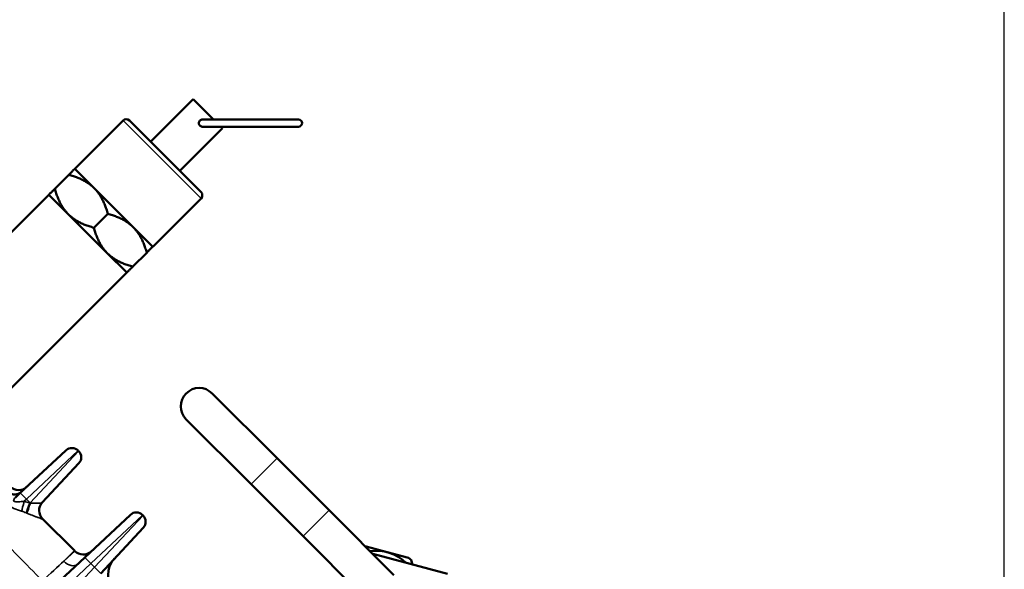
# Model space of a CAD drawing. Header units: inches. Extents: x 1 to 271, y 5 to 171.
# Tile 328 of 334: x 172.58 to 179.28, y 146 to 149.75. Entities that reach past the tile are written whole.
import ezdxf

# ---------------------------------------------------------------- set-up
doc = ezdxf.new("R2010")
doc.units = ezdxf.units.IN
doc.header["$LTSCALE"] = 8
doc.header["$MEASUREMENT"] = 0
for name, color, linetype, lineweight in [('Dimension (ANSI)', 7, 'Continuous', 25), ('Visible (ANSI)', 7, 'Continuous', 50), ('Visible Narrow (ANSI)', 7, 'Continuous', 35)]:
    doc.layers.add(name, color=color, linetype=linetype, lineweight=lineweight)
doc.styles.add('Dimension Text', font='tahoma.ttf')
doc.dimstyles.new('Dual Dimension', dxfattribs={"dimscale": 8, "dimtxt": 0.12, "dimasz": 0.098425, "dimexe": 0.125, "dimexo": 0.0625, "dimgap": 0.031496, "dimtad": 0, "dimtih": 1, "dimtoh": 1, "dimrnd": 1e-08, "dimzin": 4, "dimdsep": 46, "dimtxsty": 'Dimension Text', "dimcen": 0.09, "dimdle": 0.393701, "dimclrd": 256, "dimclre": 256, "dimclrt": 256, "dimadec": 0, "dimazin": 1, "dimtfac": 1, "dimtofl": 0, "dimtmove": 0, "dimatfit": 3, "dimfxl": 1, "dimtolj": 1, "dimtzin": 4, "dimlwd": -1, "dimlwe": -1, "dimarcsym": 0})

# ---------------------------------------------------------------- blocks, each defined once
blk = doc.blocks.new('*D10')
at = {"layer": 'Defpoints', "color": 0, "transparency": 16777216}
for p in [(179.2848, 157.7079), (123.1798, 140.6812), (179.2848, 140.6812)]:
    blk.add_point(p, dxfattribs=at)
at = {"layer": 'Dimension (ANSI)', "transparency": 16777216}
for p, q in [((123.1798, 141.1812), (123.1798, 158.7079)), ((179.2848, 141.1812), (179.2848, 158.7079)), ((123.9672, 157.7079), (146.443, 157.7079)), ((178.4974, 157.7079), (156.0215, 157.7079))]:
    blk.add_line(p, q, dxfattribs=at)
for points in [[(123.9672, 157.8392), (123.9672, 157.5767), (123.1798, 157.7079)], [(178.4974, 157.8392), (178.4974, 157.5767), (179.2848, 157.7079)]]:
    blk.add_solid(points, dxfattribs=at)
at = {"layer": 'Dimension (ANSI)', "transparency": 16777216, "insert": (151.2323, 157.7079), "char_height": 0.96, "attachment_point": 5, "style": 'Dimension Text'}
blk.add_mtext('\\A1;{\\H3.0x;(}\\S56.11^ 1425.1 mm;{\\H3.0x;)}', dxfattribs=at)

msp = doc.modelspace()

# ---------------------------------------------------------------- linework, layer by layer
at = {"layer": 'Visible (ANSI)'}
for p, q in [((173.4752, 148.9144), (173.7651, 149.2043)), ((173.9027, 149.0667), (173.7651, 149.2043)), ((172.959, 148.7305), (173.2878, 149.0593)), ((173.3302, 149.0593), (173.8181, 148.5714)), ((174.4804, 149.0667), (173.8306, 149.0667)), ((173.6732, 148.7164), (173.9631, 149.0063)), ((173.8283, 149.0167), (174.4804, 149.0167)), ((173.9631, 149.0063), (173.9527, 149.0167)), ((172.959, 148.7305), (173.0916, 148.598)), ((172.918, 148.6895), (172.8232, 148.5948)), ((173.0916, 148.598), (173.3567, 148.3328)), ((172.7822, 148.5538), (171.9867, 147.7583)), ((172.7822, 148.5538), (172.9148, 148.4212)), ((173.4893, 148.2002), (173.8181, 148.529)), ((172.9148, 148.4212), (173.18, 148.156)), ((173.1831, 148.4244), (173.0884, 148.3296)), ((173.3567, 148.3328), (173.4893, 148.2002)), ((173.4483, 148.1592), (173.3536, 148.0645)), ((173.18, 148.156), (173.3125, 148.0234)), ((173.3125, 148.0234), (172.517, 147.2279)), ((174.3357, 146.7598), (173.8938, 147.2018)), ((173.717, 147.025), (174.1589, 146.5831)), ((172.5882, 146.5239), (172.8989, 146.8137)), ((172.9852, 146.8093), (172.9823, 146.8122)), ((174.3357, 146.7598), (174.6893, 146.4063)), ((172.9866, 146.7259), (172.7375, 146.4588)), ((174.1589, 146.5831), (174.5125, 146.2295)), ((172.5882, 146.5239), (172.5546, 146.4926)), ((172.6598, 146.3755), (172.6599, 146.3755)), ((172.7396, 146.3478), (172.956, 146.1314)), ((173.0266, 146.0855), (173.3373, 146.3753)), ((173.4236, 146.3709), (173.4207, 146.3738)), ((175.1312, 145.9644), (174.6893, 146.4063)), ((173.425, 146.2875), (173.1353, 145.9768)), ((174.5125, 146.2295), (174.9544, 145.7876)), ((174.9428, 146.1585), (175.0859, 146.1202)), ((173.0266, 146.0855), (171.6506, 144.8023)), ((172.9592, 146.1282), (172.956, 146.1314)), ((174.9866, 146.109), (175.4947, 145.9728)), ((175.0859, 146.1202), (175.2289, 146.0818)), ((175.2501, 146.0606), (175.2565, 146.0366))]:
    msp.add_line(p, q, dxfattribs=at)
for centre, radius, start, end in [((173.309, 149.0381), 0.03, 45, 135), ((174.4804, 149.0417), 0.025, 270, 90), ((173.7969, 148.5502), 0.03, 315, 45), ((173.8054, 147.1134), 0.125, 45, 225), ((172.9398, 146.7698), 0.06, 45, 133), ((172.9428, 146.7669), 0.06, 317, 45), ((172.5773, 146.6232), 0.08, 225, 313), ((172.5462, 146.5941), 0.08, 252.03722, 313), ((172.7961, 146.4044), 0.08, 137.14099, 225), ((172.7842, 146.3915), 0.08, 206.84425, 206.90543), ((173.3783, 146.3314), 0.06, 45, 133), ((173.3812, 146.3285), 0.06, 317, 45), ((174.9351, 146.1295), 0.03, 75, 88.08662), ((173.0157, 146.1848), 0.08, 225, 313), ((175.0117, 145.8434), 0.2865, 45.76224, 98.60361), ((175.2211, 146.0529), 0.03, 15, 75), ((173.3457, 145.9679), 0.16, 137, 225)]:
    msp.add_arc(centre, radius, start, end, dxfattribs=at)
msp.add_open_spline([(173.8283, 149.0167), (173.8259, 149.0167), (173.8235, 149.017), (173.8181, 149.0186), (173.8151, 149.0202), (173.8101, 149.0244), (173.8079, 149.0269), (173.8054, 149.0316), (173.8046, 149.0335), (173.8036, 149.0375), (173.8033, 149.0396), (173.8033, 149.0417), (173.8034, 149.0448), (173.804, 149.0479), (173.8064, 149.0537), (173.8082, 149.0563), (173.8128, 149.0609), (173.8156, 149.0628), (173.8221, 149.0657), (173.8258, 149.0665), (173.8299, 149.0667), (173.8302, 149.0667), (173.8306, 149.0667)], degree=3, knots=[0.3110359, 0.3110359, 0.3110359, 0.3110359, 0.3298333, 0.3298333, 0.3553226, 0.3553226, 0.3804955, 0.3804955, 0.3962707, 0.3962707, 0.4120061, 0.4120061, 0.4120061, 0.4358236, 0.4358236, 0.4597773, 0.4597773, 0.4854792, 0.4854792, 0.5138404, 0.5138404, 0.5164571, 0.5164571, 0.5164571, 0.5164571], dxfattribs=at)
for points in [[(172.918, 148.6895), (172.959, 148.7305), (172.959, 148.7305)], [(173.0916, 148.598), (173.03, 148.6595), (172.918, 148.6895)], [(172.7822, 148.5538), (172.7822, 148.5538), (172.8232, 148.5948)], [(172.8232, 148.5948), (172.8533, 148.4827), (172.9148, 148.4212)], [(173.1831, 148.4244), (173.1531, 148.5364), (173.0916, 148.598)], [(172.9148, 148.4212), (172.9763, 148.3597), (173.0884, 148.3296)], [(173.3567, 148.3328), (173.2952, 148.3943), (173.1831, 148.4244)], [(173.0884, 148.3296), (173.1184, 148.2176), (173.18, 148.156)], [(173.4483, 148.1592), (173.4183, 148.2713), (173.3567, 148.3328)], [(173.4893, 148.2002), (173.4893, 148.2002), (173.4483, 148.1592)], [(173.18, 148.156), (173.2415, 148.0945), (173.3536, 148.0645)], [(173.3536, 148.0645), (173.3125, 148.0234), (173.3125, 148.0234)]]:
    msp.add_rational_spline(points, [1, 1.0379548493, 1], degree=2, dxfattribs=at)
at = {"layer": 'Visible Narrow (ANSI)'}
for p, q in [((173.8181, 148.529), (173.2878, 149.0593)), ((172.9823, 146.8122), (172.6306, 146.4815)), ((172.6545, 146.4576), (172.9852, 146.8093)), ((174.1589, 146.5831), (174.3357, 146.7598)), ((172.6152, 146.4671), (172.6306, 146.4815)), ((172.6306, 146.4815), (172.6545, 146.4576)), ((172.6545, 146.4576), (172.6519, 146.4549)), ((172.5996, 146.3988), (172.5997, 146.3989)), ((173.4207, 146.3738), (173.069, 146.0431)), ((173.0929, 146.0192), (173.4236, 146.3709)), ((174.5125, 146.2295), (174.6893, 146.4063)), ((172.884, 146.0593), (172.956, 146.1314)), ((172.884, 146.0593), (172.9592, 146.1282)), ((171.7941, 144.8542), (173.069, 146.0431)), ((173.0929, 146.0192), (172.0065, 144.8542)), ((173.069, 146.0431), (173.0929, 146.0192))]:
    msp.add_line(p, q, dxfattribs=at)
for centre, major_axis, ratio, start_param, end_param in [((172.6291, 146.48), (-0.0409, 0.0439), 0.034878, 4.713607, 6.283185), ((172.6172, 146.4691), (-0.0221, -0.0769), 0.016904, 4.74293, 5.837029), ((172.6514, 145.7286), (-0.2612, 0.7356), 0.648282, 5.781149, 5.848795), ((172.6539, 146.4569), (-0.0283, -0.0748), 0.014363, 4.744205, 5.870475), ((172.6629, 146.4535), (0.0278, 0.075), 0.073163, 1.577999, 2.736843), ((172.6488, 146.4792), (-0.1134, -0.0008), 0.214574, 1.596514, 1.643319), ((172.653, 146.4561), (0.0439, -0.0409), 0.034878, 1.505997, 1.569578), ((172.796, 146.4042), (-0.0585, 0.0546), 0.999727, 0, 1.557399), ((172.6946, 145.384), (0.2684, -1.0238), 0.502745, 2.776552, 2.830351), ((172.6413, 146.4001), (0.1292, -0.0525), 0.11505, 4.652723, 4.711747), ((172.184, 145.8727), (0.5561, 0.4745), 0.113548, 6.27146, 6.292346), ((172.7372, 145.9118), (0.5227, -0.538), 0.01441, 1.582158, 2.234365), ((173.0675, 146.0416), (-0.0409, 0.0439), 0.034878, 4.713607, 6.283185), ((172.922, 146.0973), (0.0546, -0.0585), 0.671235, 4.735825, 6.283185), ((173.0914, 146.0177), (0.0439, -0.0409), 0.034878, 0, 1.569578)]:
    msp.add_ellipse(centre, major_axis=major_axis, ratio=ratio, start_param=start_param, end_param=end_param, dxfattribs=at)
for points, knots in [([(172.6152, 146.4671), (172.6012, 146.4653), (172.5733, 146.4619), (172.5417, 146.4642), (172.5417, 146.4789), (172.551, 146.4892), (172.5546, 146.4926)], [-0.5965147, -0.5965147, -0.5965147, -0.5965147, -0.426082, -0.2556492, -0.0852164, 0, 0, 0, 0]), ([(172.4927, 146.4759), (172.4903, 146.4729), (172.4854, 146.4629), (172.4965, 146.4408), (172.5425, 146.4177), (172.5787, 146.4057), (172.5967, 146.3999)], [0, 0, 0, 0, 0.0852164, 0.2556492, 0.426082, 0.5965147, 0.5965147, 0.5965147, 0.5965147]), ([(172.7375, 146.4588), (172.7358, 146.4569), (172.7284, 146.4551), (172.7013, 146.454), (172.6737, 146.4541), (172.6572, 146.455)], [0, 0, 0, 0, 0.1622612, 0.3245224, 0.5679142, 0.5679142, 0.5679142, 0.5679142]), ([(172.6352, 146.3853), (172.6437, 146.3819), (172.6521, 146.3786), (172.6603, 146.3754), (172.6664, 146.373), (172.6723, 146.3707), (172.678, 146.3686), (172.6856, 146.3657), (172.6928, 146.363), (172.6994, 146.3605), (172.7009, 146.3599), (172.7024, 146.3593), (172.7039, 146.3588), (172.7058, 146.358), (172.7077, 146.3573), (172.7095, 146.3566), (172.7149, 146.3546), (172.7197, 146.3527), (172.7238, 146.3512), (172.7242, 146.351), (172.7246, 146.3509), (172.725, 146.3507), (172.7281, 146.3495), (172.7307, 146.3485), (172.733, 146.3477), (172.7357, 146.3467), (172.7377, 146.346), (172.739, 146.3457), (172.7403, 146.3454), (172.741, 146.3454), (172.741, 146.3458), (172.741, 146.3459), (172.7409, 146.3462), (172.7407, 146.3465)], [-0.5679141, -0.5679141, -0.5679141, -0.5679141, -0.4859022, -0.4859022, -0.4859022, -0.4244937, -0.4244937, -0.4244937, -0.3431298, -0.3431298, -0.3431298, -0.3245224, -0.3245224, -0.3245224, -0.2995624, -0.2995624, -0.2995624, -0.226081, -0.226081, -0.226081, -0.2189447, -0.2189447, -0.2189447, -0.1622612, -0.1622612, -0.1622612, -0.0934693, -0.0934693, -0.0934693, -0.0271719, -0.0271719, -0.0271719, 0, 0, 0, 0])]:
    msp.add_open_spline(points, degree=3, knots=knots, dxfattribs=at)
msp.add_open_spline([(172.884, 146.0593), (172.8445, 146.0229), (172.7922, 145.9746), (172.739, 145.9254)], degree=3, dxfattribs=at)

# ---------------------------------------------------------------- dimensions: what is measured, and where the dimension line sits
at = {"layer": 'Dimension (ANSI)'}
dim = msp.add_linear_dim(base=(179.28481, 157.70793), p1=(123.17977, 140.68124), p2=(179.28481, 140.68124), angle=180, text='{\\H3.0x;(}\\S<>^ 1425.1 mm;{\\H3.0x;)}', dimstyle='Dual Dimension', override={"dimgap": 0.031496, "dimtih": 0, "dimtoh": 0, "dimdec": 2, "dimpost": '\\X', "dimtol": 0, "dimlim": 0, "dimtp": 0, "dimtm": 0, "dimtdec": 2, "dimatfit": 1}, dxfattribs=at)
dim.commit()
dim.dimension.update_dxf_attribs({"geometry": '*D10', "text_midpoint": (151.23229, 157.70793), "dimtype": 160})

doc.saveas('drawing.dxf')
